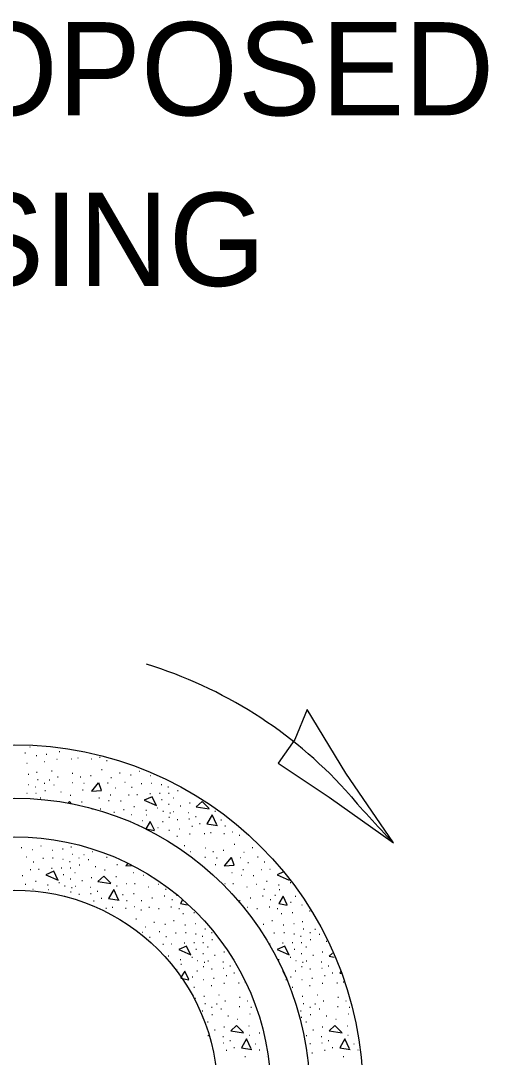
# Model space of a CAD drawing. Extents: x 2133490 to 2172050, y 2138301 to 2145980.
# Drawn here: x 2144663.6 to 2144693.7, y 2139172.5 to 2139239.2 of the extents above; entities that cross this region are included whole.
import ezdxf

# ---------------------------------------------------------------- set-up
doc = ezdxf.new("R2010")
doc.units = 0
for name, color, linetype in [('Design_PR_Roadway Dimensions', 7, 'Continuous'), ('Design_PR_Roadway Notes', 7, 'Continuous'), ('Level 23', 7, 'Continuous'), ('Utilities_PR_Underground Sanitary Sewer', 7, 'Continuous')]:
    doc.layers.add(name, color=color, linetype=linetype)

msp = doc.modelspace()

# ---------------------------------------------------------------- linework, layer by layer
at = {"layer": 'Design_PR_Roadway Dimensions'}
for centre, radius, start, end in [((2144663.235, 2139170.243), 28.856, 42.45853, 72.91794), ((2144726.33, 2139224.743), 54.536, 219.95297, 224.76134)]:
    msp.add_arc(centre, radius, start, end, dxfattribs=at)
at = {"layer": 'Level 23'}
msp.add_lwpolyline([(2144682.052, 2139194.913), (2144681.26, 2139192.982), (2144680.173, 2139191.462), (2144683.471, 2139189.282), (2144687.607, 2139186.341), (2144684.539, 2139190.812)], close=True, dxfattribs=at)
at = {"layer": 'Utilities_PR_Underground Sanitary Sewer'}
for p, q in [((2144664.231, 2139192.493), (2144664.193, 2139192.493)), ((2144663.924, 2139192.099), (2144663.887, 2139192.099)), ((2144664.646, 2139191.938), (2144664.609, 2139191.938)), ((2144665.293, 2139192.01), (2144665.256, 2139192.01)), ((2144665.968, 2139191.689), (2144665.931, 2139191.689)), ((2144666.122, 2139192.187), (2144666.085, 2139192.187)), ((2144666.909, 2139191.721), (2144666.871, 2139191.721)), ((2144667.317, 2139191.786), (2144667.28, 2139191.786)), ((2144668.176, 2139191.714), (2144668.138, 2139191.714)), ((2144668.731, 2139191.818), (2144668.693, 2139191.818)), ((2144669.171, 2139191.609), (2144669.134, 2139191.609)), ((2144664.036, 2139191.432), (2144663.999, 2139191.432)), ((2144665.149, 2139191.554), (2144665.112, 2139191.554)), ((2144665.632, 2139190.952), (2144665.595, 2139190.952)), ((2144668.85, 2139191.024), (2144668.813, 2139191.024)), ((2144671.265, 2139190.92), (2144671.227, 2139190.92)), ((2144664.134, 2139190.725), (2144664.096, 2139190.725)), ((2144664.671, 2139190.855), (2144664.634, 2139190.855)), ((2144664.741, 2139190.389), (2144664.704, 2139190.389)), ((2144665.488, 2139190.375), (2144665.45, 2139190.375)), ((2144666.025, 2139190.549), (2144665.988, 2139190.549)), ((2144666.971, 2139190.798), (2144666.934, 2139190.798)), ((2144667.476, 2139190.566), (2144667.439, 2139190.566)), ((2144668.143, 2139190.646), (2144668.106, 2139190.646)), ((2144669.46, 2139190.519), (2144669.423, 2139190.519)), ((2144670.013, 2139190.823), (2144669.975, 2139190.823)), ((2144670.712, 2139190.678), (2144670.675, 2139190.678)), ((2144671.996, 2139190.646), (2144671.959, 2139190.646)), ((2144664.141, 2139190.061), (2144664.104, 2139190.061)), ((2144664.574, 2139189.907), (2144664.537, 2139189.907)), ((2144665.166, 2139190.148), (2144665.129, 2139190.148)), ((2144665.199, 2139189.69), (2144665.162, 2139189.69)), ((2144665.776, 2139190.053), (2144665.739, 2139190.053)), ((2144666.224, 2139189.603), (2144666.187, 2139189.603)), ((2144666.956, 2139190.198), (2144666.919, 2139190.198)), ((2144667.631, 2139189.715), (2144667.593, 2139189.715)), ((2144667.703, 2139190.148), (2144667.665, 2139190.148)), ((2144669.243, 2139190.18), (2144669.206, 2139190.18)), ((2144669.724, 2139189.844), (2144669.687, 2139189.844)), ((2144670.344, 2139190.22), (2144670.306, 2139190.22)), ((2144670.784, 2139189.892), (2144670.747, 2139189.892)), ((2144671.401, 2139190.133), (2144671.364, 2139190.133)), ((2144672.036, 2139190.148), (2144671.999, 2139190.148)), ((2144672.686, 2139190.061), (2144672.648, 2139190.061)), ((2144673.119, 2139189.907), (2144673.082, 2139189.907)), ((2144673.744, 2139189.69), (2144673.706, 2139189.69)), ((2144664.036, 2139189.506), (2144663.999, 2139189.506)), ((2144664.614, 2139189.506), (2144664.577, 2139189.506)), ((2144664.91, 2139189.217), (2144664.873, 2139189.217)), ((2144666.837, 2139189.379), (2144666.799, 2139189.379)), ((2144667.566, 2139188.946), (2144667.529, 2139188.946)), ((2144668.688, 2139189.202), (2144668.651, 2139189.202)), ((2144669.308, 2139189.04), (2144669.271, 2139189.04)), ((2144669.403, 2139189.411), (2144669.365, 2139189.411)), ((2144670.07, 2139189.008), (2144670.032, 2139189.008)), ((2144670.593, 2139189.401), (2144670.555, 2139189.401)), ((2144671.13, 2139189.426), (2144671.093, 2139189.426)), ((2144671.964, 2139189.491), (2144671.927, 2139189.491)), ((2144672.581, 2139189.506), (2144672.544, 2139189.506)), ((2144672.711, 2139189.09), (2144672.673, 2139189.09)), ((2144673.159, 2139189.506), (2144673.121, 2139189.506)), ((2144673.455, 2139189.217), (2144673.418, 2139189.217)), ((2144668.233, 2139188.51), (2144668.196, 2139188.51)), ((2144668.761, 2139188.51), (2144668.723, 2139188.51)), ((2144669.652, 2139188.294), (2144669.614, 2139188.294)), ((2144670.271, 2139188.448), (2144670.234, 2139188.448)), ((2144670.929, 2139188.655), (2144670.891, 2139188.655)), ((2144671.7, 2139188.423), (2144671.663, 2139188.423)), ((2144672.444, 2139188.56), (2144672.407, 2139188.56)), ((2144672.808, 2139188.351), (2144672.77, 2139188.351)), ((2144673.159, 2139188.809), (2144673.121, 2139188.809)), ((2144673.477, 2139188.336), (2144673.44, 2139188.336)), ((2144673.913, 2139188.687), (2144673.876, 2139188.687)), ((2144674.441, 2139188.271), (2144674.403, 2139188.271)), ((2144674.513, 2139188.896), (2144674.475, 2139188.896)), ((2144676.15, 2139188.351), (2144676.113, 2139188.351)), ((2144670.665, 2139187.711), (2144670.627, 2139187.711)), ((2144670.752, 2139188.127), (2144670.714, 2139188.127)), ((2144671.459, 2139187.751), (2144671.421, 2139187.751)), ((2144671.74, 2139188.112), (2144671.703, 2139188.112)), ((2144672.775, 2139187.686), (2144672.738, 2139187.686)), ((2144673.184, 2139187.968), (2144673.146, 2139187.968)), ((2144673.248, 2139188.239), (2144673.211, 2139188.239)), ((2144673.719, 2139187.808), (2144673.681, 2139187.808)), ((2144674.48, 2139187.848), (2144674.443, 2139187.848)), ((2144674.898, 2139188), (2144674.861, 2139188)), ((2144676.536, 2139187.783), (2144676.499, 2139187.783)), ((2144671.17, 2139187.462), (2144671.133, 2139187.462)), ((2144672.469, 2139187.293), (2144672.432, 2139187.293)), ((2144673.191, 2139187.134), (2144673.154, 2139187.134)), ((2144673.838, 2139187.206), (2144673.801, 2139187.206)), ((2144674.667, 2139187.383), (2144674.63, 2139187.383)), ((2144675.155, 2139187.559), (2144675.118, 2139187.559)), ((2144675.862, 2139186.982), (2144675.824, 2139186.982)), ((2144676.793, 2139187.398), (2144676.755, 2139187.398)), ((2144677.275, 2139187.014), (2144677.238, 2139187.014)), ((2144673.694, 2139186.748), (2144673.656, 2139186.748)), ((2144674.513, 2139186.885), (2144674.475, 2139186.885)), ((2144675.454, 2139186.917), (2144675.416, 2139186.917)), ((2144676.72, 2139186.91), (2144676.683, 2139186.91)), ((2144677.716, 2139186.805), (2144677.679, 2139186.805)), ((2144663.683, 2139186.019), (2144663.646, 2139186.019)), ((2144664.382, 2139185.874), (2144664.345, 2139185.874)), ((2144664.935, 2139186.113), (2144664.898, 2139186.113)), ((2144665.667, 2139185.842), (2144665.629, 2139185.842)), ((2144666.349, 2139185.922), (2144666.311, 2139185.922)), ((2144666.886, 2139186.051), (2144666.849, 2139186.051)), ((2144666.956, 2139185.586), (2144666.919, 2139185.586)), ((2144668.24, 2139185.745), (2144668.203, 2139185.745)), ((2144674.177, 2139186.146), (2144674.139, 2139186.146)), ((2144674.57, 2139185.745), (2144674.533, 2139185.745)), ((2144675.516, 2139185.994), (2144675.478, 2139185.994)), ((2144676.024, 2139185.762), (2144675.986, 2139185.762)), ((2144676.688, 2139185.842), (2144676.651, 2139185.842)), ((2144677.395, 2139186.218), (2144677.358, 2139186.218)), ((2144678.005, 2139185.713), (2144677.967, 2139185.713)), ((2144678.557, 2139186.019), (2144678.52, 2139186.019)), ((2144664.014, 2139185.416), (2144663.977, 2139185.416)), ((2144664.455, 2139185.088), (2144664.417, 2139185.088)), ((2144665.072, 2139185.327), (2144665.035, 2139185.327)), ((2144665.707, 2139185.344), (2144665.669, 2139185.344)), ((2144666.356, 2139185.255), (2144666.319, 2139185.255)), ((2144666.789, 2139185.103), (2144666.752, 2139185.103)), ((2144667.382, 2139185.344), (2144667.344, 2139185.344)), ((2144667.703, 2139185.568), (2144667.665, 2139185.568)), ((2144667.992, 2139185.247), (2144667.954, 2139185.247)), ((2144669.171, 2139185.392), (2144669.134, 2139185.392)), ((2144675.501, 2139185.392), (2144675.463, 2139185.392)), ((2144676.248, 2139185.344), (2144676.21, 2139185.344)), ((2144677.788, 2139185.377), (2144677.751, 2139185.377)), ((2144678.269, 2139185.038), (2144678.231, 2139185.038)), ((2144678.888, 2139185.416), (2144678.851, 2139185.416)), ((2144679.329, 2139185.088), (2144679.292, 2139185.088)), ((2144664.263, 2139184.598), (2144664.226, 2139184.598)), ((2144664.801, 2139184.622), (2144664.763, 2139184.622)), ((2144665.634, 2139184.687), (2144665.597, 2139184.687)), ((2144666.252, 2139184.702), (2144666.214, 2139184.702)), ((2144666.381, 2139184.284), (2144666.344, 2139184.284)), ((2144666.829, 2139184.702), (2144666.792, 2139184.702)), ((2144667.125, 2139184.413), (2144667.088, 2139184.413)), ((2144667.414, 2139184.886), (2144667.377, 2139184.886)), ((2144668.442, 2139184.799), (2144668.405, 2139184.799)), ((2144669.052, 2139184.573), (2144669.014, 2139184.573)), ((2144669.846, 2139184.911), (2144669.808, 2139184.911)), ((2144670.904, 2139184.396), (2144670.866, 2139184.396)), ((2144676.175, 2139184.911), (2144676.138, 2139184.911)), ((2144677.233, 2139184.396), (2144677.196, 2139184.396)), ((2144677.948, 2139184.605), (2144677.91, 2139184.605)), ((2144679.137, 2139184.598), (2144679.1, 2139184.598)), ((2144679.675, 2139184.622), (2144679.638, 2139184.622)), ((2144663.74, 2139184.204), (2144663.703, 2139184.204)), ((2144663.942, 2139183.642), (2144663.905, 2139183.642)), ((2144664.599, 2139183.851), (2144664.562, 2139183.851)), ((2144665.371, 2139183.619), (2144665.333, 2139183.619)), ((2144666.115, 2139183.754), (2144666.077, 2139183.754)), ((2144666.829, 2139184.003), (2144666.792, 2139184.003)), ((2144667.583, 2139183.883), (2144667.546, 2139183.883)), ((2144668.183, 2139184.092), (2144668.146, 2139184.092)), ((2144669.781, 2139184.14), (2144669.744, 2139184.14)), ((2144670.448, 2139183.706), (2144670.411, 2139183.706)), ((2144670.976, 2139183.706), (2144670.938, 2139183.706)), ((2144671.523, 2139184.237), (2144671.486, 2139184.237)), ((2144672.487, 2139183.642), (2144672.449, 2139183.642)), ((2144676.778, 2139183.706), (2144676.74, 2139183.706)), ((2144677.305, 2139183.706), (2144677.268, 2139183.706)), ((2144677.853, 2139184.237), (2144677.816, 2139184.237)), ((2144678.615, 2139184.204), (2144678.577, 2139184.204)), ((2144678.816, 2139183.642), (2144678.779, 2139183.642)), ((2144679.473, 2139183.851), (2144679.436, 2139183.851)), ((2144680.245, 2139183.619), (2144680.208, 2139183.619)), ((2144680.992, 2139183.754), (2144680.954, 2139183.754)), ((2144664.422, 2139183.321), (2144664.385, 2139183.321)), ((2144665.41, 2139183.308), (2144665.373, 2139183.308)), ((2144666.478, 2139183.547), (2144666.441, 2139183.547)), ((2144666.854, 2139183.164), (2144666.817, 2139183.164)), ((2144666.919, 2139183.433), (2144666.881, 2139183.433)), ((2144667.148, 2139183.53), (2144667.11, 2139183.53)), ((2144667.389, 2139183.002), (2144667.352, 2139183.002)), ((2144668.111, 2139183.465), (2144668.074, 2139183.465)), ((2144668.151, 2139183.044), (2144668.113, 2139183.044)), ((2144668.569, 2139183.196), (2144668.532, 2139183.196)), ((2144669.821, 2139183.547), (2144669.784, 2139183.547)), ((2144670.207, 2139182.98), (2144670.169, 2139182.98)), ((2144670.906, 2139183.044), (2144670.869, 2139183.044)), ((2144671.867, 2139183.49), (2144671.83, 2139183.49)), ((2144672.967, 2139183.321), (2144672.93, 2139183.321)), ((2144673.674, 2139182.947), (2144673.637, 2139182.947)), ((2144677.236, 2139183.044), (2144677.198, 2139183.044)), ((2144678.196, 2139183.49), (2144678.159, 2139183.49)), ((2144679.297, 2139183.321), (2144679.259, 2139183.321)), ((2144680.003, 2139182.947), (2144679.966, 2139182.947)), ((2144680.285, 2139183.308), (2144680.247, 2139183.308)), ((2144666.446, 2139182.883), (2144666.409, 2139182.883)), ((2144668.337, 2139182.579), (2144668.3, 2139182.579)), ((2144668.825, 2139182.756), (2144668.788, 2139182.756)), ((2144670.463, 2139182.594), (2144670.426, 2139182.594)), ((2144671.411, 2139182.594), (2144671.374, 2139182.594)), ((2144672.093, 2139182.771), (2144672.056, 2139182.771)), ((2144672.88, 2139182.908), (2144672.843, 2139182.908)), ((2144673.385, 2139182.659), (2144673.348, 2139182.659)), ((2144677.741, 2139182.594), (2144677.704, 2139182.594)), ((2144678.423, 2139182.771), (2144678.386, 2139182.771)), ((2144679.209, 2139182.908), (2144679.172, 2139182.908)), ((2144679.715, 2139182.659), (2144679.677, 2139182.659)), ((2144681.014, 2139182.489), (2144680.977, 2139182.489)), ((2144681.32, 2139182.883), (2144681.283, 2139182.883)), ((2144681.736, 2139182.33), (2144681.698, 2139182.33)), ((2144669.124, 2139182.114), (2144669.087, 2139182.114)), ((2144669.532, 2139182.176), (2144669.495, 2139182.176)), ((2144670.391, 2139182.104), (2144670.354, 2139182.104)), ((2144670.946, 2139182.208), (2144670.909, 2139182.208)), ((2144671.387, 2139181.999), (2144671.349, 2139181.999)), ((2144671.907, 2139182.176), (2144671.869, 2139182.176)), ((2144672.519, 2139182.081), (2144672.482, 2139182.081)), ((2144673.313, 2139182.193), (2144673.276, 2139182.193)), ((2144673.833, 2139182.081), (2144673.796, 2139182.081)), ((2144674.082, 2139181.775), (2144674.045, 2139181.775)), ((2144674.796, 2139181.822), (2144674.759, 2139181.822)), ((2144678.236, 2139182.176), (2144678.199, 2139182.176)), ((2144678.849, 2139182.081), (2144678.811, 2139182.081)), ((2144679.643, 2139182.193), (2144679.605, 2139182.193)), ((2144680.163, 2139182.081), (2144680.125, 2139182.081)), ((2144680.412, 2139181.775), (2144680.374, 2139181.775)), ((2144681.126, 2139181.822), (2144681.089, 2139181.822)), ((2144682.239, 2139181.944), (2144682.201, 2139181.944)), ((2144671.065, 2139181.414), (2144671.028, 2139181.414)), ((2144672.228, 2139181.213), (2144672.19, 2139181.213)), ((2144672.927, 2139181.068), (2144672.89, 2139181.068)), ((2144673.482, 2139181.31), (2144673.445, 2139181.31)), ((2144674.212, 2139181.036), (2144674.174, 2139181.036)), ((2144674.894, 2139181.118), (2144674.856, 2139181.118)), ((2144675.401, 2139181.245), (2144675.394, 2139181.245)), ((2144679.257, 2139181.068), (2144679.219, 2139181.068)), ((2144679.812, 2139181.31), (2144679.774, 2139181.31)), ((2144680.541, 2139181.036), (2144680.504, 2139181.036)), ((2144681.223, 2139181.118), (2144681.186, 2139181.118)), ((2144681.761, 2139181.245), (2144681.723, 2139181.245)), ((2144671.459, 2139180.57), (2144671.421, 2139180.57)), ((2144671.675, 2139180.909), (2144671.638, 2139180.909)), ((2144672.559, 2139180.613), (2144672.521, 2139180.613)), ((2144672.999, 2139180.282), (2144672.962, 2139180.282)), ((2144673.617, 2139180.523), (2144673.579, 2139180.523)), ((2144674.251, 2139180.54), (2144674.214, 2139180.54)), ((2144674.901, 2139180.451), (2144674.864, 2139180.451)), ((2144675.334, 2139180.299), (2144675.297, 2139180.299)), ((2144675.501, 2139180.779), (2144675.463, 2139180.779)), ((2144675.926, 2139180.54), (2144675.889, 2139180.54)), ((2144679.329, 2139180.282), (2144679.292, 2139180.282)), ((2144679.946, 2139180.523), (2144679.909, 2139180.523)), ((2144680.581, 2139180.54), (2144680.544, 2139180.54)), ((2144681.23, 2139180.451), (2144681.193, 2139180.451)), ((2144681.664, 2139180.299), (2144681.626, 2139180.299)), ((2144681.83, 2139180.779), (2144681.793, 2139180.779)), ((2144682.256, 2139180.54), (2144682.219, 2139180.54)), ((2144682.577, 2139180.764), (2144682.54, 2139180.764)), ((2144682.866, 2139180.443), (2144682.828, 2139180.443)), ((2144671.939, 2139180.234), (2144671.902, 2139180.234)), ((2144672.808, 2139179.794), (2144672.77, 2139179.794)), ((2144673.345, 2139179.816), (2144673.308, 2139179.816)), ((2144674.179, 2139179.881), (2144674.142, 2139179.881)), ((2144674.796, 2139179.898), (2144674.759, 2139179.898)), ((2144675.376, 2139179.898), (2144675.339, 2139179.898)), ((2144675.67, 2139179.61), (2144675.633, 2139179.61)), ((2144675.959, 2139180.082), (2144675.921, 2139180.082)), ((2144679.675, 2139179.816), (2144679.638, 2139179.816)), ((2144680.509, 2139179.881), (2144680.471, 2139179.881)), ((2144681.126, 2139179.898), (2144681.089, 2139179.898)), ((2144681.706, 2139179.898), (2144681.669, 2139179.898)), ((2144682, 2139179.61), (2144681.962, 2139179.61)), ((2144682.288, 2139180.082), (2144682.251, 2139180.082)), ((2144683.311, 2139179.993), (2144683.279, 2139179.993)), ((2144673.144, 2139179.047), (2144673.106, 2139179.047)), ((2144674.662, 2139178.95), (2144674.625, 2139178.95)), ((2144674.926, 2139179.48), (2144674.889, 2139179.48)), ((2144675.376, 2139179.199), (2144675.339, 2139179.199)), ((2144676.128, 2139179.079), (2144676.091, 2139179.079)), ((2144676.728, 2139179.289), (2144676.691, 2139179.289)), ((2144680.992, 2139178.95), (2144680.954, 2139178.95)), ((2144681.255, 2139179.48), (2144681.218, 2139179.48)), ((2144681.706, 2139179.199), (2144681.669, 2139179.199)), ((2144682.458, 2139179.079), (2144682.42, 2139179.079)), ((2144683.057, 2139179.289), (2144683.02, 2139179.289)), ((2144673.915, 2139178.813), (2144673.878, 2139178.813)), ((2144673.955, 2139178.504), (2144673.918, 2139178.504)), ((2144675.023, 2139178.741), (2144674.986, 2139178.741)), ((2144675.399, 2139178.36), (2144675.361, 2139178.36)), ((2144675.463, 2139178.629), (2144675.426, 2139178.629)), ((2144675.692, 2139178.726), (2144675.655, 2139178.726)), ((2144676.656, 2139178.661), (2144676.618, 2139178.661)), ((2144677.114, 2139178.392), (2144677.076, 2139178.392)), ((2144680.245, 2139178.813), (2144680.208, 2139178.813)), ((2144680.285, 2139178.504), (2144680.272, 2139178.504)), ((2144681.352, 2139178.741), (2144681.315, 2139178.741)), ((2144681.728, 2139178.36), (2144681.691, 2139178.36)), ((2144681.793, 2139178.629), (2144681.756, 2139178.629)), ((2144682.022, 2139178.726), (2144681.985, 2139178.726)), ((2144682.985, 2139178.661), (2144682.948, 2139178.661)), ((2144683.443, 2139178.392), (2144683.406, 2139178.392)), ((2144673.674, 2139178.144), (2144673.637, 2139178.144)), ((2144674.684, 2139177.686), (2144674.647, 2139177.686)), ((2144674.991, 2139178.079), (2144674.953, 2139178.079)), ((2144675.934, 2139178.198), (2144675.897, 2139178.198)), ((2144676.056, 2139177.596), (2144676.019, 2139177.596)), ((2144676.696, 2139178.238), (2144676.658, 2139178.238)), ((2144676.882, 2139177.773), (2144676.845, 2139177.773)), ((2144677.37, 2139177.949), (2144677.333, 2139177.949)), ((2144681.014, 2139177.686), (2144680.977, 2139177.686)), ((2144681.32, 2139178.079), (2144681.283, 2139178.079)), ((2144682.263, 2139178.198), (2144682.226, 2139178.198)), ((2144682.385, 2139177.596), (2144682.348, 2139177.596)), ((2144683.025, 2139178.238), (2144682.988, 2139178.238)), ((2144683.212, 2139177.773), (2144683.174, 2139177.773)), ((2144683.7, 2139177.949), (2144683.662, 2139177.949)), ((2144674.796, 2139177.019), (2144674.759, 2139177.019)), ((2144675.406, 2139177.524), (2144675.369, 2139177.524)), ((2144675.909, 2139177.138), (2144675.872, 2139177.138)), ((2144676.728, 2139177.275), (2144676.691, 2139177.275)), ((2144677.669, 2139177.307), (2144677.631, 2139177.307)), ((2144678.06, 2139177.372), (2144678.04, 2139177.372)), ((2144681.126, 2139177.019), (2144681.089, 2139177.019)), ((2144681.736, 2139177.524), (2144681.698, 2139177.524)), ((2144682.239, 2139177.138), (2144682.201, 2139177.138)), ((2144683.057, 2139177.275), (2144683.02, 2139177.275)), ((2144683.998, 2139177.307), (2144683.961, 2139177.307)), ((2144684.406, 2139177.372), (2144684.369, 2139177.372)), ((2144674.894, 2139176.312), (2144674.856, 2139176.312)), ((2144675.431, 2139176.441), (2144675.394, 2139176.441)), ((2144676.392, 2139176.538), (2144676.355, 2139176.538)), ((2144677.731, 2139176.384), (2144677.694, 2139176.384)), ((2144681.223, 2139176.312), (2144681.186, 2139176.312)), ((2144681.761, 2139176.441), (2144681.723, 2139176.441)), ((2144682.721, 2139176.538), (2144682.684, 2139176.538)), ((2144684.06, 2139176.384), (2144684.023, 2139176.384)), ((2144675.501, 2139175.976), (2144675.463, 2139175.976)), ((2144675.926, 2139175.734), (2144675.889, 2139175.734)), ((2144676.248, 2139175.958), (2144676.21, 2139175.958)), ((2144676.536, 2139175.637), (2144676.499, 2139175.637)), ((2144676.785, 2139176.135), (2144676.748, 2139176.135)), ((2144677.716, 2139175.784), (2144677.679, 2139175.784)), ((2144678.239, 2139176.152), (2144678.201, 2139176.152)), ((2144678.463, 2139175.734), (2144678.425, 2139175.734)), ((2144681.83, 2139175.976), (2144681.793, 2139175.976)), ((2144682.256, 2139175.734), (2144682.219, 2139175.734)), ((2144682.577, 2139175.958), (2144682.54, 2139175.958)), ((2144682.866, 2139175.637), (2144682.828, 2139175.637)), ((2144683.115, 2139176.135), (2144683.077, 2139176.135)), ((2144684.046, 2139175.784), (2144684.008, 2139175.784)), ((2144684.568, 2139176.152), (2144684.531, 2139176.152)), ((2144684.792, 2139175.734), (2144684.755, 2139175.734)), ((2144675.334, 2139175.493), (2144675.297, 2139175.493)), ((2144675.376, 2139175.092), (2144675.339, 2139175.092)), ((2144675.959, 2139175.276), (2144675.921, 2139175.276)), ((2144676.987, 2139175.189), (2144676.949, 2139175.189)), ((2144677.597, 2139174.965), (2144677.559, 2139174.965)), ((2144678.391, 2139175.301), (2144678.353, 2139175.301)), ((2144681.664, 2139175.493), (2144681.626, 2139175.493)), ((2144681.706, 2139175.092), (2144681.669, 2139175.092)), ((2144682.288, 2139175.276), (2144682.251, 2139175.276)), ((2144683.316, 2139175.189), (2144683.279, 2139175.189)), ((2144683.926, 2139174.965), (2144683.889, 2139174.965)), ((2144684.72, 2139175.301), (2144684.683, 2139175.301)), ((2144675.67, 2139174.803), (2144675.633, 2139174.803)), ((2144676.128, 2139174.273), (2144676.091, 2139174.273)), ((2144676.728, 2139174.482), (2144676.691, 2139174.482)), ((2144678.326, 2139174.532), (2144678.288, 2139174.532)), ((2144682, 2139174.803), (2144681.962, 2139174.803)), ((2144682.458, 2139174.273), (2144682.42, 2139174.273)), ((2144683.057, 2139174.482), (2144683.02, 2139174.482)), ((2144684.655, 2139174.532), (2144684.618, 2139174.532)), ((2144675.692, 2139173.92), (2144675.663, 2139173.92)), ((2144676.656, 2139173.858), (2144676.618, 2139173.858)), ((2144677.114, 2139173.586), (2144677.076, 2139173.586)), ((2144678.366, 2139173.937), (2144678.328, 2139173.937)), ((2144678.993, 2139174.096), (2144678.956, 2139174.096)), ((2144682.022, 2139173.92), (2144681.985, 2139173.92)), ((2144682.985, 2139173.858), (2144682.948, 2139173.858)), ((2144683.443, 2139173.586), (2144683.406, 2139173.586)), ((2144684.695, 2139173.937), (2144684.658, 2139173.937)), ((2144685.295, 2139174.096), (2144685.285, 2139174.096)), ((2144675.934, 2139173.395), (2144675.897, 2139173.395)), ((2144676.696, 2139173.434), (2144676.658, 2139173.434)), ((2144676.882, 2139172.969), (2144676.845, 2139172.969)), ((2144677.37, 2139173.146), (2144677.333, 2139173.146)), ((2144678.751, 2139173.37), (2144678.714, 2139173.37)), ((2144679.008, 2139172.984), (2144678.97, 2139172.984)), ((2144682.263, 2139173.395), (2144682.226, 2139173.395)), ((2144683.025, 2139173.434), (2144682.988, 2139173.434)), ((2144683.212, 2139172.969), (2144683.174, 2139172.969)), ((2144683.7, 2139173.146), (2144683.662, 2139173.146)), ((2144685.081, 2139173.37), (2144685.044, 2139173.37)), ((2144685.337, 2139172.984), (2144685.3, 2139172.984)), ((2144676.056, 2139172.792), (2144676.026, 2139172.792)), ((2144678.077, 2139172.568), (2144678.04, 2139172.568)), ((2144679.458, 2139172.601), (2144679.453, 2139172.601)), ((2144682.385, 2139172.792), (2144682.348, 2139172.792)), ((2144684.406, 2139172.568), (2144684.369, 2139172.568))]:
    msp.add_line(p, q, dxfattribs=at)
for points in [[(2144668.606, 2139190.193), (2144668.166, 2139189.66), (2144668.803, 2139189.705), (2144668.644, 2139190.2)], [(2144666.881, 2139188.849), (2144666.745, 2139188.986), (2144666.637, 2139188.886)], [(2144672.335, 2139188.752), (2144672.064, 2139189.304), (2144671.568, 2139189.07), (2144672.342, 2139188.742)], [(2144675.74, 2139188.538), (2144675.289, 2139188.986), (2144674.916, 2139188.64), (2144675.747, 2139188.518)], [(2144672.213, 2139187.154), (2144671.952, 2139187.696), (2144671.673, 2139187.238), (2144672.218, 2139187.134)], [(2144676.235, 2139187.482), (2144675.936, 2139188.127), (2144675.598, 2139187.564), (2144676.272, 2139187.452)], [(2144670.488, 2139184.983), (2144670.381, 2139184.854), (2144670.739, 2139184.881)], [(2144677.151, 2139185.387), (2144676.71, 2139184.854), (2144677.348, 2139184.901), (2144677.188, 2139185.397)], [(2144666.005, 2139183.948), (2144665.734, 2139184.5), (2144665.239, 2139184.267), (2144666.013, 2139183.935)], [(2144680.519, 2139184.458), (2144680.113, 2139184.267), (2144680.887, 2139183.935)], [(2144669.41, 2139183.734), (2144668.96, 2139184.182), (2144668.586, 2139183.836), (2144669.418, 2139183.714)], [(2144669.906, 2139182.676), (2144669.607, 2139183.321), (2144669.268, 2139182.761), (2144669.943, 2139182.649)], [(2144674.025, 2139182.659), (2144673.888, 2139182.435), (2144674.324, 2139182.35)], [(2144680.758, 2139182.35), (2144680.496, 2139182.893), (2144680.217, 2139182.435), (2144680.763, 2139182.33)], [(2144674.55, 2139179.144), (2144674.279, 2139179.694), (2144673.783, 2139179.46), (2144674.557, 2139179.132)], [(2144680.88, 2139179.144), (2144680.608, 2139179.694), (2144680.113, 2139179.46), (2144680.887, 2139179.132)], [(2144683.67, 2139179.226), (2144683.461, 2139179.032), (2144683.784, 2139178.985)], [(2144674.428, 2139177.544), (2144674.167, 2139178.086), (2144673.9, 2139177.651)], [(2144673.918, 2139177.623), (2144674.433, 2139177.526)], [(2144680.758, 2139177.544), (2144680.496, 2139178.086), (2144680.496, 2139178.084)], [(2144684.212, 2139178.071), (2144684.143, 2139177.957), (2144684.272, 2139177.934)], [(2144680.685, 2139177.541), (2144680.763, 2139177.526)], [(2144677.955, 2139174.124), (2144677.507, 2139174.572), (2144677.131, 2139174.226), (2144677.962, 2139174.104)], [(2144684.284, 2139174.124), (2144683.836, 2139174.572), (2144683.461, 2139174.226), (2144684.292, 2139174.104)], [(2144678.45, 2139173.068), (2144678.152, 2139173.713), (2144677.813, 2139173.151), (2144678.488, 2139173.039)], [(2144684.78, 2139173.068), (2144684.481, 2139173.713), (2144684.143, 2139173.151), (2144684.817, 2139173.039)]]:
    msp.add_lwpolyline(points, dxfattribs=at)
for radius in [22.401, 18.966, 16.477, 13.042]:
    msp.add_circle((2144663.235, 2139170.243), radius, dxfattribs=at)

# ---------------------------------------------------------------- texts
at = {"layer": 'Design_PR_Roadway Notes'}
for s, p in [(' PROPOSED', (2144646.384, 2139233.144)), (' CASING', (2144646.384, 2139222.166))]:
    msp.add_text(s, height=6, dxfattribs=at).set_placement(p)

doc.saveas('drawing.dxf')
